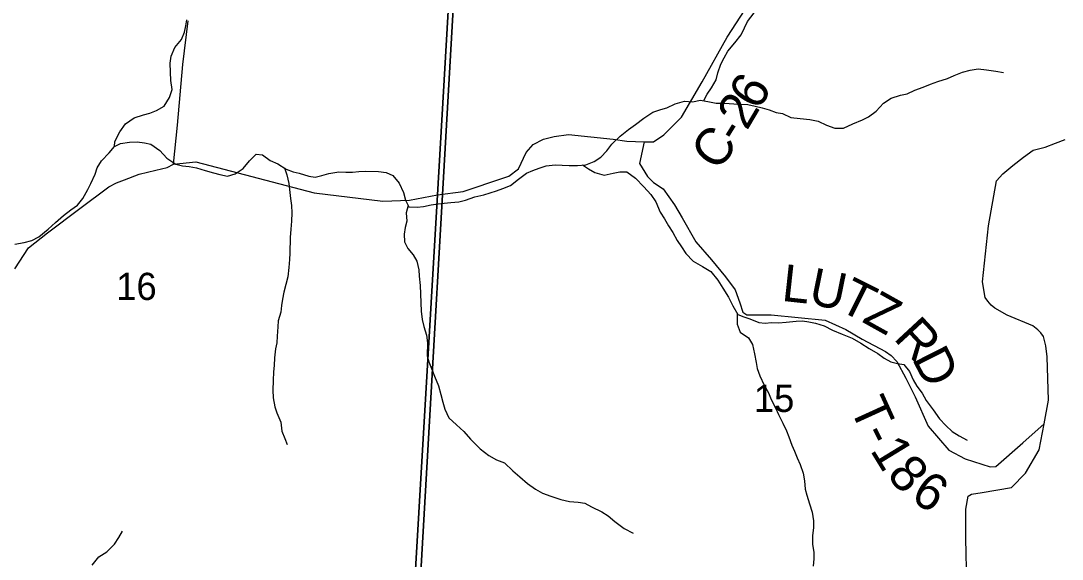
# Model space of a CAD drawing. Extents: x 1624196 to 2029251, y 146837 to 440034.
# Drawn here: x 1834622 to 1843091, y 332352 to 336726 of the extents above; entities that cross this region are included whole.
import ezdxf

# ---------------------------------------------------------------- set-up
doc = ezdxf.new("R2010")
doc.units = 0
for name, color, linetype in [('GM_X_County_Road', 7, 'Continuous'), ('GM_X_County_Road_Text', 7, 'Continuous'), ('GM_X_Minor_River', 7, 'Continuous'), ('GM_X_Section', 7, 'Continuous'), ('GM_X_Section_Text', 7, 'Continuous'), ('GM_X_Township', 7, 'Continuous'), ('GM_X_Township_Road', 7, 'Continuous'), ('GM_X_Township_Road_Text', 7, 'Continuous')]:
    doc.layers.add(name, color=color, linetype=linetype)

msp = doc.modelspace()

# ---------------------------------------------------------------- linework, layer by layer
at = {"layer": 'GM_X_County_Road'}
for points in [[(1838550.7, 335450.3), (1838589.6, 335463.4), (1838668, 335523.5), (1838730.8, 335656.9), (1838788.3, 335722.2), (1838871.9, 335764.1), (1838958.2, 335785), (1839075.8, 335803.3), (1839439.2, 335764.1), (1839551.6, 335748.4), (1839690.2, 335743.1), (1839766.6, 335743.8), (1839851.8, 335799.2), (1839995.6, 335943.8), (1840163.1, 336231.1), (1840367.3, 336593.2), (1840623.1, 336990.1)], [(1842315.4, 332151.3), (1842307.3, 332520), (1842307.4, 332758.6), (1842325.6, 332863.2), (1842353.4, 332879.6), (1842439.3, 332893), (1842678.9, 332934.9), (1842791.2, 333050.9), (1842904.2, 333241.2), (1842945, 333451.2), (1842979.6, 333643.3), (1842969.8, 333996), (1842958.3, 334084), (1842939, 334161.9), (1842918.4, 334190), (1842893.4, 334215.1), (1842851.5, 334246.7), (1842643.8, 334333.7), (1842542.6, 334392.2), (1842511.8, 334415.7), (1842486.7, 334449.1), (1842465.1, 334479.2), (1842443, 334605.1), (1842491.5, 335061), (1842555.6, 335426.9), (1842609.2, 335483.8), (1842690, 335550.7), (1842776.4, 335617.5), (1842855.8, 335676.2), (1842953.6, 335699.8), (1843035.2, 335731.1), (1843114.8, 335760.5)], [(1834572.8, 334709.8), (1834684.1, 334882), (1834840.2, 335004.7), (1835101.3, 335201.3), (1835336.7, 335377.4), (1835401.4, 335409.6), (1835466.3, 335433.6), (1835585.4, 335479.5), (1835719, 335511.7), (1835812.8, 335533.2), (1835863.9, 335561), (1836044.4, 335579), (1837007.8, 335327.5), (1837564.9, 335259.5), (1837781.8, 335270), (1838009.8, 335311.9), (1838218.4, 335337.9), (1838550.7, 335450.3)]]:
    msp.add_lwpolyline(points, dxfattribs=at)
at = {"layer": 'GM_X_Minor_River'}
for points in [[(1840175.4, 336077.7), (1840202.9, 336130.5), (1840239.1, 336182.5), (1840277.3, 336246.5), (1840291.5, 336302.5), (1840315.8, 336372.5), (1840341.9, 336424.6), (1840372.1, 336478.6), (1840428.4, 336546.5), (1840480.7, 336612.4), (1840506.9, 336668.5), (1840531.1, 336720.5), (1840585.3, 336790.4)], [(1835383.3, 335704.2), (1835387.8, 335746.7), (1835428.1, 335822.7), (1835474.3, 335888.7), (1835544.5, 335936.5), (1835618.7, 335962.3), (1835670.8, 335976.2), (1835725, 335996), (1835787.1, 336031.9), (1835831.4, 336101.8), (1835853.6, 336167.9), (1835841.8, 336240.1), (1835840, 336308.2), (1835836.2, 336382.3), (1835844.4, 336438.4), (1835874.7, 336508.5), (1835928.9, 336574.4), (1835953.1, 336634.4), (1835963.3, 336684.5), (1835971.5, 336734.5)], [(1836586.9, 335636.3), (1836650.9, 335590), (1836712.9, 335563.7), (1836780.8, 335521.4), (1836836.8, 335499.1), (1836886.9, 335486.9), (1836964.9, 335462.6), (1837016.9, 335456.4), (1837069, 335468.2), (1837127.2, 335486.1), (1837209.3, 335497.8), (1837265.4, 335495.6), (1837319.4, 335495.4), (1837371.5, 335501.2), (1837427.6, 335503.1), (1837529.7, 335502.7), (1837593.8, 335492.5), (1837647.8, 335470.2), (1837699.6, 335405.9), (1837735.5, 335331.6), (1837749.3, 335269.5), (1837777.2, 335215.3), (1837845.2, 335213), (1837897.3, 335216.8), (1837959.4, 335230.6), (1838015.5, 335238.5), (1838065.6, 335244.3), (1838119.7, 335250.1), (1838183.8, 335253.9), (1838237.9, 335267.7), (1838314.1, 335295.5), (1838386.2, 335313.3), (1838438.3, 335329.2), (1838490.4, 335345), (1838542.5, 335362.8), (1838604.7, 335386.7), (1838668.9, 335438.5), (1838735.2, 335488.4), (1838785.3, 335510.3), (1838837.4, 335528.1), (1838895.5, 335548), (1838967.7, 335555.7), (1839023.7, 335553.5), (1839081.8, 335551.3), (1839147.9, 335551.1), (1839216, 335556.9), (1839284.1, 335582.7), (1839338.3, 335618.5), (1839388.5, 335670.5), (1839428.7, 335724.4), (1839497, 335788.3), (1839565.2, 335842.2), (1839621.4, 335884.1), (1839689.7, 335935.9), (1839761.9, 335983.8), (1839826.1, 336005.6), (1839876.2, 336019.4), (1839942.3, 336051.3), (1840018.5, 336073), (1840084.6, 336068.8), (1840150.7, 336082.6), (1840222.7, 336068.3), (1840276.8, 336056.1), (1840344.8, 336055.9), (1840420.9, 336051.6), (1840479, 336049.4), (1840533, 336045.2), (1840595.1, 336032.9), (1840651.1, 336018.7), (1840707.1, 336002.5), (1840765.1, 335980.2), (1840817.2, 335972), (1840883.2, 335941.8), (1840959.2, 335931.5), (1841039.3, 335925.2), (1841107.3, 335910.9), (1841175.3, 335878.6), (1841241.3, 335854.3), (1841313.4, 335854.1), (1841387.6, 335887.9), (1841465.8, 335921.7), (1841516, 335945.6), (1841578.2, 335991.4), (1841638.4, 336057.3), (1841700.6, 336097.2), (1841776.8, 336121), (1841828.9, 336132.8), (1841893.1, 336162.7), (1841959.2, 336186.5), (1842019.4, 336212.3), (1842079.5, 336234.1), (1842157.7, 336257.9), (1842211.8, 336281.8), (1842280, 336309.6), (1842342.1, 336325.4), (1842406.2, 336337.2), (1842476.3, 336326.9), (1842550.3, 336316.7), (1842612.4, 336306.4)], [(1834572.3, 334910), (1834648.4, 334923.8), (1834712.5, 334941.5), (1834768.7, 334971.4), (1834845, 335033.3), (1834905.2, 335087.2), (1834969.5, 335143), (1835029.7, 335188.9), (1835083.9, 335228.8), (1835126.1, 335282.8), (1835166.3, 335354.8), (1835190.5, 335404.8), (1835226.8, 335478.8), (1835243, 335530.8), (1835277.2, 335588.8), (1835339.4, 335652.7), (1835383.7, 335704.7), (1835433.8, 335728.5), (1835505.9, 335740.3), (1835568, 335742.1), (1835628.1, 335735.9), (1835678.1, 335723.6), (1835752, 335673.3), (1835809.9, 335609), (1835883.8, 335560.6), (1835935.9, 335546.4), (1835989.9, 335542.2), (1836050, 335532), (1836122, 335509.7), (1836188, 335491.4), (1836240, 335477.2), (1836304.1, 335465), (1836366.2, 335482.8), (1836430.4, 335526.6), (1836480.7, 335588.6), (1836536.9, 335642.5), (1836586.9, 335636.3)], [(1836766, 335530.6), (1836786.7, 335475.3), (1836800.5, 335405.1), (1836808.4, 335355), (1836816.2, 335282.8), (1836822, 335226.7), (1836825.8, 335166.5), (1836823.6, 335098.4), (1836817.4, 335032.3), (1836813.2, 334966.2), (1836808.8, 334838), (1836806.7, 334787.8), (1836800.5, 334721.8), (1836792.2, 334645.6), (1836776, 334583.6), (1836761.8, 334521.5), (1836749.7, 334465.4), (1836741.5, 334413.3), (1836735.3, 334359.3), (1836715.1, 334289.2), (1836710.9, 334239.1), (1836706.7, 334163), (1836704.5, 334110.9), (1836692.4, 334060.8), (1836686.1, 333988.7), (1836682, 333926.6), (1836677.8, 333874.5), (1836675.6, 333804.4), (1836671.4, 333726.2), (1836673.2, 333662.1), (1836687, 333589.9), (1836702.8, 333539.8), (1836736.7, 333465.5), (1836744.4, 333391.3), (1836768.3, 333333.1), (1836788.2, 333282.9)], [(1839189.6, 335554.6), (1839237.9, 335524.7), (1839289.9, 335494.5), (1839365.9, 335472.2), (1839440, 335487.9), (1839494.1, 335499.8), (1839550.2, 335499.6), (1839620.1, 335447.2), (1839688, 335376.8), (1839745.9, 335314.5), (1839785.8, 335254.3), (1839821.6, 335172), (1839855.4, 335115.8), (1839889.3, 335061.5), (1839925.2, 335005.3), (1839959, 334941), (1839994.9, 334890.8), (1840028.8, 334834.6), (1840088.7, 334772.3), (1840164.7, 334729.9), (1840232.6, 334689.6), (1840290.5, 334619.3), (1840332.3, 334555), (1840378.2, 334480.7), (1840412, 334410.4), (1840451.8, 334340.1), (1840501.8, 334319.9), (1840551.9, 334303.7), (1840623.9, 334275.4), (1840675.9, 334269.2), (1840726, 334275.1), (1840784.1, 334272.9), (1840846.1, 334276.7), (1840926.3, 334284.4), (1840978.3, 334288.2), (1841030.4, 334280), (1841084.4, 334269.8), (1841154.4, 334247.5), (1841222.4, 334213.2), (1841300.4, 334178.9), (1841382.4, 334146.5), (1841454.4, 334108.2), (1841520.3, 334063.9), (1841590.3, 334021.6), (1841642.3, 333985.3), (1841696.2, 333955.1), (1841750.3, 333942.8), (1841802.3, 333932.6), (1841850.2, 333876.4), (1841878, 333808.1), (1841909.9, 333757.9), (1841951.8, 333701.7), (1841985.6, 333641.4), (1842041.5, 333565.1), (1842093.3, 333492.8), (1842145.2, 333438.5), (1842197.1, 333388.2), (1842253.1, 333353.9), (1842317.1, 333319.6)], [(1837771.7, 335225.9), (1837755, 335165.2), (1837760.8, 335097.1), (1837748.6, 335047), (1837738.5, 334993), (1837742.3, 334930.8), (1837770.1, 334876.6), (1837812, 334824.4), (1837843.9, 334772.2), (1837857.7, 334702), (1837861.6, 334651.9), (1837869.4, 334575.7), (1837873.2, 334507.5), (1837875, 334435.4), (1837878.8, 334367.2), (1837884.6, 334299.1), (1837898.4, 334242.9), (1837920.2, 334170.7), (1837928.1, 334110.6), (1837927.7, 334004.4), (1837939.6, 333954.2), (1837961.5, 333902), (1837987.3, 333837.8), (1838019.1, 333759.5), (1838036.9, 333689.3), (1838052.8, 333627.2), (1838070.6, 333571), (1838102.4, 333500.7), (1838164.4, 333444.4), (1838224.3, 333388.1), (1838280.1, 333325.8), (1838358, 333249.3), (1838427.9, 333193), (1838489.9, 333158.7), (1838555.9, 333134.4), (1838623.8, 333070), (1838679.7, 333021.8), (1838741.6, 332967.4), (1838807.6, 332921.1), (1838863.6, 332888.8), (1838931.6, 332862.6), (1839013.6, 332836.2), (1839083.6, 332819.9), (1839153.7, 332813.7), (1839209.7, 332805.5), (1839263.7, 332777.2), (1839345.7, 332736.8), (1839397.7, 332704.6), (1839453.6, 332658.3), (1839527.5, 332601.9), (1839601.5, 332563.6)], [(1840446.4, 334349.7), (1840447.8, 334312.1), (1840447.6, 334260), (1840471.4, 334195.8), (1840539.4, 334151.5), (1840571.3, 334095.3), (1840589.1, 334019), (1840600.9, 333950.9), (1840610.7, 333900.7), (1840632.6, 333840.5), (1840666.4, 333766.3), (1840702.3, 333702), (1840724.1, 333647.8), (1840758, 333581.6), (1840783.8, 333527.4), (1840817.7, 333457.1), (1840849.5, 333394.9), (1840867.4, 333344.8), (1840893.2, 333278.5), (1840915.1, 333228.3), (1840935, 333174.2), (1840958.8, 333122), (1840984.6, 333049.8), (1840994.5, 332989.6), (1841000.3, 332921.4), (1841014.2, 332871.3), (1841036, 332801.1), (1841057.8, 332732.9), (1841069.6, 332662.7), (1841067.4, 332608.6), (1841061.2, 332542.5), (1841061, 332474.3), (1841070.8, 332406.2), (1841070.7, 332354.1), (1841066.5, 332296)], [(1835201.3, 332302.6), (1835257.5, 332370.5), (1835321.8, 332412.4), (1835384, 332474.3), (1835420.2, 332528.2), (1835448.4, 332578.2)]]:
    msp.add_lwpolyline(points, dxfattribs=at)
at = {"layer": 'GM_X_Section'}
for points in [[(1838160.8, 337203.1), (1837853.1, 331870.4), (1832918.1, 332106.3), (1833317.7, 337422.4)], [(1838160.8, 337203.1), (1843625.7, 336936.8), (1843486, 331613.3), (1837853.1, 331870.4)]]:
    msp.add_lwpolyline(points, close=True, dxfattribs=at)
at = {"layer": 'GM_X_Township'}
for points in [[(1819509.6, 348957.2), (1826336.1, 348649.1), (1831369.6, 348457.7), (1833223.9, 348359.1), (1833481.5, 348349.6), (1833761.5, 348331.2), (1834882.4, 348273), (1835528.3, 348230.7), (1838968.1, 348043.5), (1838323.3, 339308.1), (1838118.7, 337181.5), (1838009.8, 335311.9), (1837808.4, 331853.7), (1835788.4, 331932.7), (1835691.2, 330125.1), (1835538, 327819)], [(1835538, 327819), (1835691.2, 330125.1), (1835788.4, 331932.7), (1837808.4, 331853.7), (1838009.8, 335311.9), (1838118.7, 337181.5), (1838323.3, 339308.1), (1838968.1, 348043.5), (1844797.3, 347685)]]:
    msp.add_lwpolyline(points, dxfattribs=at)
at = {"layer": 'GM_X_Township_Road'}
for points in [[(1835863.9, 335561), (1835895.2, 335879.3), (1835939.1, 336371.1), (1835983.3, 336726.7)], [(1839690.2, 335743.1), (1839653.4, 335567.5), (1839719.2, 335460.3), (1839768.1, 335411), (1839845.1, 335360.1), (1839937.3, 335231.2), (1840001.1, 335126), (1840110.5, 334929.2), (1840239.1, 334784.9), (1840351.5, 334646.3), (1840431.4, 334541.4), (1840469.2, 334433.7), (1840492.5, 334357.9), (1840524.9, 334336.3), (1840723.1, 334337.5), (1841164.5, 334294.3), (1841331.9, 334218.8), (1841465.4, 334140.7), (1841653.3, 334039.4), (1841700.5, 334005.4), (1841746.8, 333956.6), (1841819.1, 333823.5), (1841895.7, 333670.3), (1841999.8, 333431.4), (1842169.2, 333237.6), (1842300.6, 333167.5), (1842503.9, 333102.5), (1842552, 333105.3), (1842771.1, 333297.2), (1842945, 333451.2)]]:
    msp.add_lwpolyline(points, dxfattribs=at)

# ---------------------------------------------------------------- texts
at = {"layer": 'GM_X_County_Road_Text'}
for s, rotation, p in [('6', 59.82585, (1840622, 335989.1)), ('2', 59.34758, (1840526.3, 335827.7)), ('C', 51.63276, (1840283.5, 335493.5)), ('-', 58.16821, (1840457.9, 335717.3))]:
    msp.add_text(s, height=300, rotation=rotation, dxfattribs=at).set_placement(p)
at = {"layer": 'GM_X_Section_Text'}
for s, p in [('16', (1835398.2, 334457.8)), ('15', (1840583.6, 333547.6))]:
    msp.add_text(s, height=221, rotation=0.00001, dxfattribs=at).set_placement(p)
at = {"layer": 'GM_X_Township_Road_Text'}
for s, rotation, p in [('L', 353.78664, (1840802.6, 334451.7)), ('U', 348.4286, (1841018.4, 334428.6)), ('T', 333.41195, (1841257.4, 334382.4)), ('Z', 330.86589, (1841455, 334283.6)), ('R', 312.8358, (1841711.7, 334143.9)), ('D', 296.89902, (1841866.6, 333981.3)), ('T', 294.48901, (1841358.9, 333587.1)), ('-', 295.97325, (1841455.5, 333375.2)), ('1', 301.4175, (1841524.4, 333237.2)), ('8', 311.81135, (1841656.1, 333031.9)), ('6', 327.33833, (1841846.5, 332836.9))]:
    msp.add_text(s, height=300, rotation=rotation, dxfattribs=at).set_placement(p)

doc.saveas('drawing.dxf')
